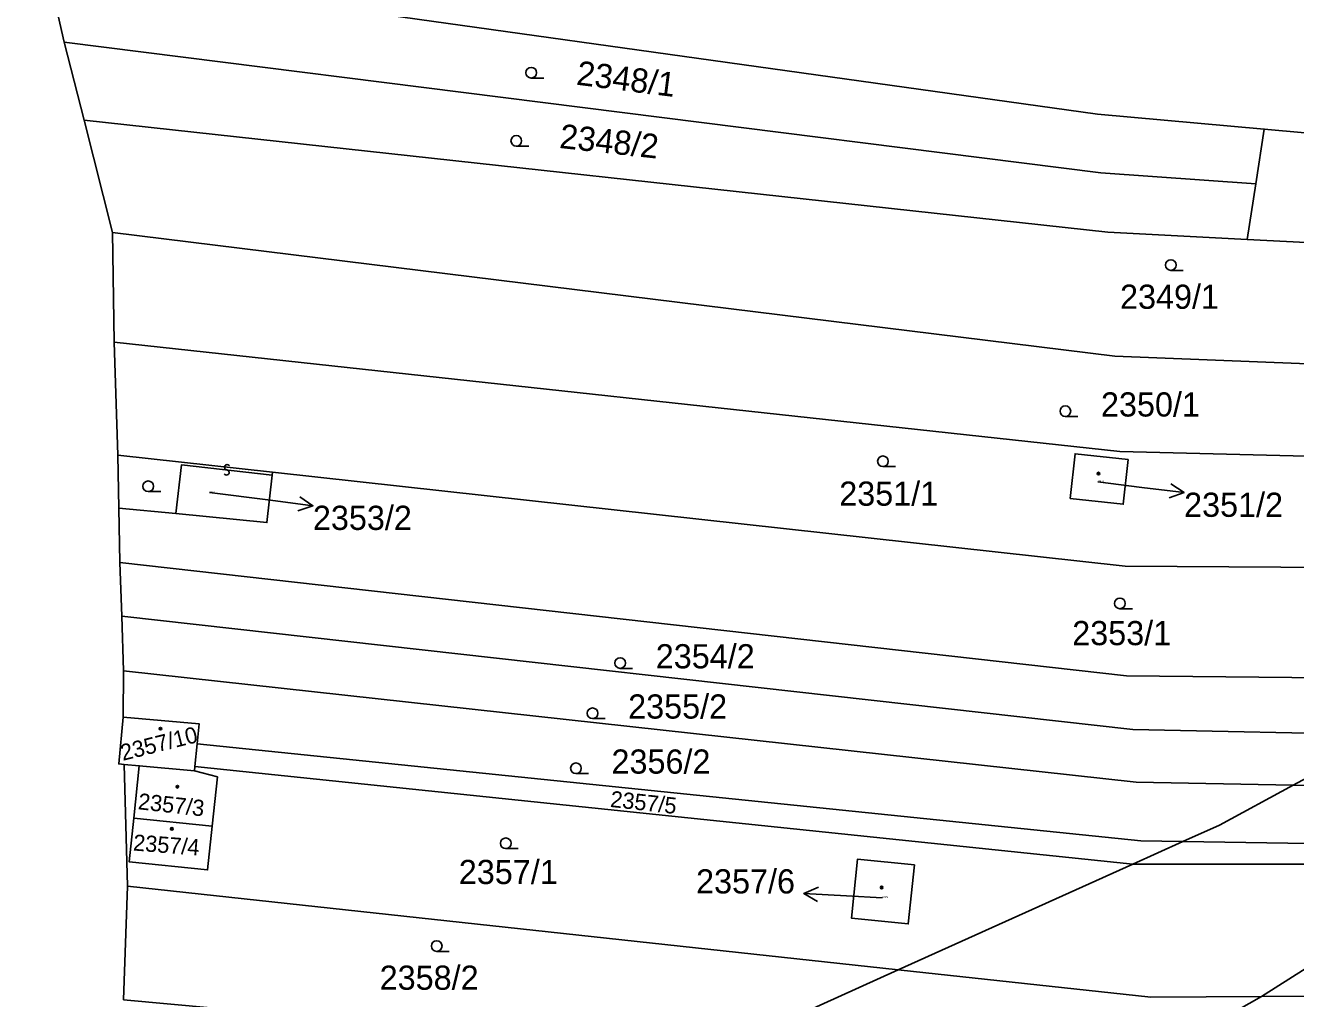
# Model space of a CAD drawing. Extents: x -596024 to -594475, y -1163820 to -1161957.
# Drawn here: x -595927.3 to -595838.1, y -1163161.8 to -1163093.4 of the extents above; entities that cross this region are included whole.
import ezdxf

# ---------------------------------------------------------------- set-up
doc = ezdxf.new("R2010")
doc.units = 0
for name, color, linetype in [('Level 1', 7, 'Continuous'), ('Level 13', 7, 'Continuous'), ('Level 3', 7, 'Continuous'), ('Level 4', 7, 'Continuous'), ('Level 5', 7, 'Continuous'), ('Level 57', 7, 'Continuous'), ('Level 60', 7, 'Continuous')]:
    doc.layers.add(name, color=color, linetype=linetype)

msp = doc.modelspace()

# ---------------------------------------------------------------- linework, layer by layer
at = {"layer": 'Level 1'}
for points in [[(-595925.78, -1163089.31), (-595924.6, -1163094.59)], [(-595925.78, -1163089.31), (-595852, -1163099.63), (-595840.28, -1163100.69)], [(-595924.6, -1163094.59), (-595923.18, -1163100.06)], [(-595924.6, -1163094.59), (-595851.75, -1163103.77), (-595840.88, -1163104.53)], [(-595923.18, -1163100.06), (-595921.21, -1163107.95)], [(-595923.18, -1163100.06), (-595851.27, -1163107.94), (-595841.47, -1163108.44)], [(-595840.28, -1163100.69), (-595840.88, -1163104.53)], [(-595831.2, -1163101.51), (-595840.28, -1163100.69)], [(-595840.88, -1163104.53), (-595841.47, -1163108.44)], [(-595921.21, -1163107.95), (-595921.08, -1163115.67)], [(-595921.21, -1163107.95), (-595850.78, -1163116.65), (-595814.22, -1163118.1), (-595792.85, -1163117.61)], [(-595784.03, -1163110.05), (-595814.78, -1163109.8), (-595841.47, -1163108.44)], [(-595921.08, -1163115.67), (-595920.82, -1163123.6)], [(-595921.08, -1163115.67), (-595850.43, -1163123.35), (-595813.86, -1163124.26)], [(-595920.82, -1163123.6), (-595920.75, -1163127.32)], [(-595920.82, -1163123.6), (-595909.96, -1163124.8)], [(-595853.57, -1163123.51), (-595853.91, -1163126.65), (-595850.18, -1163127.05), (-595849.84, -1163123.92), (-595853.57, -1163123.51)], [(-595916.75, -1163127.71), (-595910.35, -1163128.34), (-595909.98, -1163125)], [(-595909.98, -1163125), (-595909.96, -1163124.8)], [(-595813.58, -1163131.65), (-595850.06, -1163131.4), (-595909.96, -1163124.8)], [(-595920.75, -1163127.32), (-595916.75, -1163127.71)], [(-595920.75, -1163127.32), (-595920.68, -1163131.15)], [(-595920.68, -1163131.15), (-595920.55, -1163134.93)], [(-595920.68, -1163131.15), (-595849.96, -1163139.12), (-595824.38, -1163139.37)], [(-595920.55, -1163134.93), (-595920.42, -1163138.76)], [(-595920.55, -1163134.93), (-595849.5, -1163142.88), (-595831.65, -1163143.27)], [(-595920.42, -1163138.76), (-595920.45, -1163142.03)], [(-595920.42, -1163138.76), (-595849.27, -1163146.58), (-595838.24, -1163146.81)], [(-595920.45, -1163142.03), (-595920.76, -1163145.31), (-595920.39, -1163145.34)], [(-595920.45, -1163142.03), (-595915.11, -1163142.49), (-595915.25, -1163143.89)], [(-595831.65, -1163143.27), (-595838.24, -1163146.81)], [(-595915.41, -1163145.49), (-595915.25, -1163143.89)], [(-595845.99, -1163150.76), (-595848.94, -1163150.71), (-595915.25, -1163143.89)], [(-595919.32, -1163145.44), (-595920.39, -1163145.34)], [(-595920.39, -1163145.34), (-595920.14, -1163153.9)], [(-595919.32, -1163145.44), (-595919.71, -1163149.11)], [(-595915.44, -1163145.8), (-595919.32, -1163145.44)], [(-595915.44, -1163145.8), (-595915.41, -1163145.49)], [(-595914.19, -1163149.69), (-595913.83, -1163146.22), (-595915.44, -1163145.8)], [(-595915.41, -1163145.49), (-595849.5, -1163152.35)], [(-595838.24, -1163146.81), (-595843.43, -1163149.6), (-595845.99, -1163150.76)], [(-595817.72, -1163147.24), (-595838.24, -1163146.81)], [(-595919.71, -1163149.11), (-595920.03, -1163152.18), (-595914.52, -1163152.76), (-595914.19, -1163149.69)], [(-595914.19, -1163149.69), (-595919.71, -1163149.11)], [(-595845.99, -1163150.76), (-595849.5, -1163152.35)], [(-595823.85, -1163151.12), (-595845.99, -1163150.76)], [(-595868.85, -1163151.99), (-595864.86, -1163152.4), (-595865.29, -1163156.55), (-595869.28, -1163156.14), (-595868.85, -1163151.99)], [(-595849.5, -1163152.35), (-595865.99, -1163159.78)], [(-595825.81, -1163152.36), (-595849.5, -1163152.35)], [(-595920.14, -1163153.9), (-595920.42, -1163161.89)], [(-595865.99, -1163159.78), (-595920.14, -1163153.9)], [(-595879.26, -1163165.66), (-595878.21, -1163165.3), (-595865.99, -1163159.78)], [(-595865.99, -1163159.78), (-595848.25, -1163161.71), (-595840.48, -1163161.65)], [(-595840.48, -1163161.65), (-595825.44, -1163161.54)]]:
    msp.add_lwpolyline(points, dxfattribs=at)
at = {"layer": 'Level 13'}
for centre, start, end in [((-595913.191, -1163124.823), 210.80823, 83.39823), ((-595913.148, -1163124.457), 31.02269, 263.12068)]:
    msp.add_arc(centre, 0.184, start, end, dxfattribs=at)
at = {"layer": 'Level 3'}
for points in [[(-595916.75, -1163127.71), (-595916.36, -1163124.29), (-595909.98, -1163125)], [(-595840.48, -1163161.65), (-595825.81, -1163152.36)], [(-595840.48, -1163161.65), (-595851.95, -1163168.17)]]:
    msp.add_lwpolyline(points, dxfattribs=at)
at = {"layer": 'Level 5'}
for p, q in [((-595891.78, -1163097.1), (-595890.905, -1163097.1)), ((-595892.83, -1163101.89), (-595891.955, -1163101.89)), ((-595846.84, -1163110.62), (-595845.965, -1163110.62)), ((-595854.25, -1163120.89), (-595853.375, -1163120.89)), ((-595867.07, -1163124.41), (-595866.195, -1163124.41)), ((-595918.69, -1163126.17), (-595917.815, -1163126.17)), ((-595850.42, -1163134.4), (-595849.545, -1163134.4)), ((-595885.53, -1163138.59), (-595884.655, -1163138.59)), ((-595887.47, -1163142.12), (-595886.595, -1163142.12)), ((-595888.64, -1163145.99), (-595887.765, -1163145.99)), ((-595893.57, -1163151.26), (-595892.695, -1163151.26)), ((-595898.42, -1163158.48), (-595897.545, -1163158.48))]:
    msp.add_line(p, q, dxfattribs=at)
for centre, radius in [((-595891.78, -1163096.725), 0.375), ((-595892.83, -1163101.515), 0.375), ((-595846.84, -1163110.245), 0.375), ((-595854.25, -1163120.515), 0.375), ((-595867.07, -1163124.035), 0.375), ((-595918.69, -1163125.795), 0.375), ((-595851.92, -1163124.9), 0.09), ((-595851.92, -1163124.9), 0.0521), ((-595850.42, -1163134.025), 0.375), ((-595885.53, -1163138.215), 0.375), ((-595887.47, -1163141.745), 0.375), ((-595917.83, -1163142.83), 0.09), ((-595917.83, -1163142.83), 0.0521), ((-595888.64, -1163145.615), 0.375), ((-595916.64, -1163146.91), 0.09), ((-595916.64, -1163146.91), 0.0521), ((-595917.03, -1163149.87), 0.09), ((-595917.03, -1163149.87), 0.0521), ((-595893.57, -1163150.885), 0.375), ((-595867.16, -1163153.99), 0.09), ((-595867.16, -1163153.99), 0.0521), ((-595898.42, -1163158.105), 0.375)]:
    msp.add_circle(centre, radius, dxfattribs=at)
at = {"layer": 'Level 57'}
for p, q in [((-595851.97, -1163125.48), (-595848.887, -1163125.867)), ((-595914.38, -1163126.22), (-595910.095, -1163126.775)), ((-595848.887, -1163125.867), (-595845.91, -1163126.24)), ((-595910.095, -1163126.775), (-595907.12, -1163127.16)), ((-595869.635, -1163154.579), (-595872.63, -1163154.41)), ((-595867.13, -1163154.72), (-595869.635, -1163154.579))]:
    msp.add_line(p, q, dxfattribs=at)
for points in [[(-595846.84, -1163125.62), (-595845.91, -1163126.24), (-595846.965, -1163126.612)], [(-595908.047, -1163126.536), (-595907.12, -1163127.16), (-595908.176, -1163127.528)], [(-595871.66, -1163154.966), (-595872.63, -1163154.41), (-595871.604, -1163153.967)]]:
    msp.add_lwpolyline(points, dxfattribs=at)
at = {"layer": 'Level 60'}
msp.add_lwpolyline([(-595929.61, -1163076.65), (-595927.24, -1163084.46), (-595925.78, -1163089.31), (-595924.6, -1163094.59), (-595923.18, -1163100.06), (-595921.21, -1163107.95), (-595921.08, -1163115.67), (-595920.82, -1163123.6), (-595920.75, -1163127.32), (-595920.68, -1163131.15), (-595920.55, -1163134.93), (-595920.42, -1163138.76), (-595920.45, -1163142.03), (-595920.76, -1163145.31), (-595920.39, -1163145.34), (-595920.14, -1163153.9), (-595920.42, -1163161.89)], dxfattribs=at)
for points in [[(-595927.24, -1163084.46), (-595929.61, -1163076.65), (-595929.12, -1163076.73), (-595907.41, -1163080.47), (-595890.49, -1163083.39), (-595852.58, -1163089.93), (-595834.51, -1163092.21), (-595830.15, -1163092.76), (-595831.2, -1163101.51), (-595840.28, -1163100.69), (-595852, -1163099.63), (-595925.78, -1163089.31)], [(-595924.6, -1163094.59), (-595925.78, -1163089.31), (-595852, -1163099.63), (-595840.28, -1163100.69), (-595840.88, -1163104.53), (-595851.75, -1163103.77)], [(-595923.18, -1163100.06), (-595924.6, -1163094.59), (-595851.75, -1163103.77), (-595840.88, -1163104.53), (-595841.47, -1163108.44), (-595851.27, -1163107.94)], [(-595921.21, -1163107.95), (-595923.18, -1163100.06), (-595851.27, -1163107.94), (-595841.47, -1163108.44), (-595814.78, -1163109.8), (-595784.03, -1163110.05), (-595786.49, -1163112.58), (-595792.85, -1163117.61), (-595814.22, -1163118.1), (-595850.78, -1163116.65)], [(-595815.28, -1163102.95), (-595777.88, -1163103.73), (-595780.92, -1163106.86), (-595784.03, -1163110.05), (-595814.78, -1163109.8), (-595841.47, -1163108.44), (-595840.88, -1163104.53), (-595840.28, -1163100.69), (-595831.2, -1163101.51)], [(-595921.08, -1163115.67), (-595921.21, -1163107.95), (-595850.78, -1163116.65), (-595814.22, -1163118.1), (-595792.85, -1163117.61), (-595800.68, -1163123.8), (-595813.86, -1163124.26), (-595850.43, -1163123.35)], [(-595920.82, -1163123.6), (-595921.08, -1163115.67), (-595850.43, -1163123.35), (-595813.86, -1163124.26), (-595813.58, -1163131.65), (-595850.06, -1163131.4), (-595909.96, -1163124.8)], [(-595916.75, -1163127.71), (-595920.75, -1163127.32), (-595920.82, -1163123.6), (-595909.96, -1163124.8), (-595909.98, -1163125), (-595910.35, -1163128.34)], [(-595853.57, -1163123.51), (-595853.91, -1163126.65), (-595850.18, -1163127.05), (-595849.84, -1163123.92)], [(-595853.91, -1163126.65), (-595853.57, -1163123.51), (-595849.84, -1163123.92), (-595850.18, -1163127.05)], [(-595849.96, -1163139.12), (-595920.68, -1163131.15), (-595920.75, -1163127.32), (-595916.75, -1163127.71), (-595910.35, -1163128.34), (-595909.98, -1163125), (-595909.96, -1163124.8), (-595850.06, -1163131.4), (-595813.58, -1163131.65), (-595812.42, -1163131.59), (-595813.55, -1163132.33), (-595824.38, -1163139.37)], [(-595920.55, -1163134.93), (-595920.68, -1163131.15), (-595849.96, -1163139.12), (-595824.38, -1163139.37), (-595831.65, -1163143.27), (-595849.5, -1163142.88)], [(-595920.42, -1163138.76), (-595920.55, -1163134.93), (-595849.5, -1163142.88), (-595831.65, -1163143.27), (-595838.24, -1163146.81), (-595849.27, -1163146.58)], [(-595920.42, -1163138.76), (-595849.27, -1163146.58), (-595838.24, -1163146.81), (-595843.43, -1163149.6), (-595845.99, -1163150.76), (-595848.94, -1163150.71), (-595915.25, -1163143.89), (-595915.11, -1163142.49), (-595920.45, -1163142.03)], [(-595838.24, -1163146.81), (-595831.65, -1163143.27), (-595813.04, -1163143.68), (-595798.85, -1163142.67), (-595793.78, -1163142.31), (-595779.96, -1163141.32), (-595772.87, -1163140.81), (-595776.89, -1163144.55), (-595784.18, -1163145.11), (-595798.74, -1163146.24), (-595803.91, -1163146.64), (-595812.87, -1163147.34), (-595817.72, -1163147.24)], [(-595920.76, -1163145.31), (-595920.45, -1163142.03), (-595915.11, -1163142.49), (-595915.25, -1163143.89), (-595915.41, -1163145.49), (-595915.44, -1163145.8), (-595919.32, -1163145.44), (-595920.39, -1163145.34)], [(-595848.94, -1163150.71), (-595845.99, -1163150.76), (-595849.5, -1163152.35), (-595915.41, -1163145.49), (-595915.25, -1163143.89)], [(-595843.43, -1163149.6), (-595838.24, -1163146.81), (-595817.72, -1163147.24), (-595812.87, -1163147.34), (-595803.91, -1163146.64), (-595798.74, -1163146.24), (-595784.18, -1163145.11), (-595776.89, -1163144.55), (-595780.61, -1163148.01), (-595781.01, -1163148.37), (-595789.3, -1163149.14), (-595804.13, -1163150.52), (-595809.5, -1163151.02), (-595812.49, -1163151.3), (-595823.85, -1163151.12), (-595845.99, -1163150.76)], [(-595865.99, -1163159.78), (-595920.14, -1163153.9), (-595920.39, -1163145.34), (-595919.32, -1163145.44), (-595919.71, -1163149.11), (-595920.03, -1163152.18), (-595914.52, -1163152.76), (-595914.19, -1163149.69), (-595913.83, -1163146.22), (-595915.44, -1163145.8), (-595915.41, -1163145.49), (-595849.5, -1163152.35)], [(-595913.83, -1163146.22), (-595914.19, -1163149.69), (-595919.71, -1163149.11), (-595919.32, -1163145.44), (-595915.44, -1163145.8)], [(-595849.5, -1163152.35), (-595845.99, -1163150.76), (-595823.85, -1163151.12), (-595812.49, -1163151.3), (-595809.5, -1163151.02), (-595804.13, -1163150.52), (-595789.3, -1163149.14), (-595781.01, -1163148.37), (-595782.66, -1163149.88), (-595791.13, -1163150.58), (-595805.74, -1163151.8), (-595811.05, -1163152.24), (-595812.64, -1163152.37), (-595825.81, -1163152.36)], [(-595920.03, -1163152.18), (-595919.71, -1163149.11), (-595914.19, -1163149.69), (-595914.52, -1163152.76)], [(-595865.99, -1163159.78), (-595849.5, -1163152.35), (-595825.81, -1163152.36), (-595812.64, -1163152.37), (-595811.05, -1163152.24), (-595805.74, -1163151.8), (-595791.13, -1163150.58), (-595782.66, -1163149.88), (-595793.11, -1163159.44), (-595803.8, -1163160.57), (-595812.02, -1163161.44), (-595819.53, -1163161.5), (-595825.44, -1163161.54), (-595840.48, -1163161.65), (-595848.25, -1163161.71)], [(-595864.86, -1163152.4), (-595868.85, -1163151.99), (-595869.28, -1163156.14), (-595865.29, -1163156.55)], [(-595868.85, -1163151.99), (-595864.86, -1163152.4), (-595865.29, -1163156.55), (-595869.28, -1163156.14)], [(-595920.42, -1163161.89), (-595920.14, -1163153.9), (-595865.99, -1163159.78), (-595878.21, -1163165.3), (-595879.26, -1163165.66)], [(-595879.26, -1163165.66), (-595878.21, -1163165.3), (-595865.99, -1163159.78), (-595848.25, -1163161.71), (-595840.48, -1163161.65), (-595825.44, -1163161.54), (-595819.53, -1163161.5), (-595812.02, -1163161.44), (-595803.8, -1163160.57), (-595793.11, -1163159.44), (-595801.38, -1163167.01), (-595801.73, -1163167.27), (-595811.96, -1163168.43), (-595815.49, -1163168.44), (-595830.02, -1163168.49), (-595836.21, -1163168.51), (-595847.79, -1163168.55), (-595851.95, -1163168.17)]]:
    msp.add_lwpolyline(points, close=True, dxfattribs=at)

# ---------------------------------------------------------------- texts
at = {"layer": 'Level 4'}
for s, height, rotation, p in [('2348/1', 1.7, 352.81791, (-595888.658, -1163097.563)), ('2348/2', 1.7, 353.74644, (-595889.845, -1163102.009)), ('2357/10', 1.14, 14.03622, (-595920.478, -1163145.095)), ('2357/3', 1.14, 353.65653, (-595919.449, -1163148.486)), ('2357/5', 1.14, 353.81997, (-595886.266, -1163148.325)), ('2357/4', 1.14, 355.6125, (-595919.78, -1163151.39))]:
    msp.add_text(s, height=height, rotation=rotation, dxfattribs=at).set_placement(p)
for s, height, p in [('2349/1', 1.7, (-595850.41, -1163113.32)), ('2350/1', 1.7, (-595851.75, -1163120.89)), ('2351/1', 1.7, (-595870.14, -1163127.16)), ('2351/2', 0.1, (-595851.97, -1163125.48)), ('2353/2', 0.1, (-595914.38, -1163126.22)), ('2353/1', 1.7, (-595853.77, -1163136.96)), ('2354/2', 1.7, (-595883.03, -1163138.59)), ('2355/2', 1.7, (-595884.97, -1163142.12)), ('2356/2', 1.7, (-595886.14, -1163145.99)), ('2357/1', 1.7, (-595896.868, -1163153.75)), ('2357/6', 0.1, (-595867.13, -1163154.72)), ('2358/2', 1.7, (-595902.43, -1163161.18))]:
    msp.add_text(s, height=height, dxfattribs=at).set_placement(p)
at = {"layer": 'Level 57'}
for s, p in [('2351/2', (-595845.91, -1163127.94)), ('2353/2', (-595907.12, -1163128.86)), ('2357/6', (-595880.2, -1163154.41))]:
    msp.add_text(s, height=1.7, dxfattribs=at).set_placement(p)

doc.saveas('drawing.dxf')
